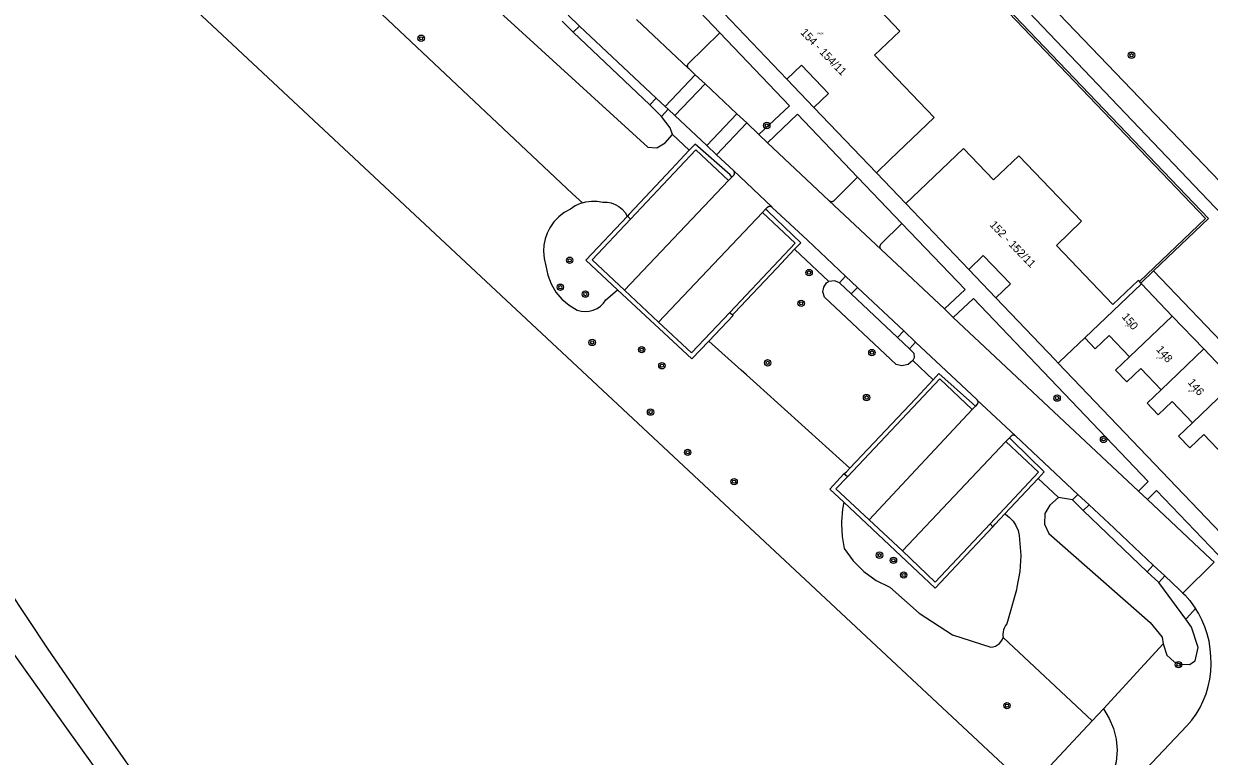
# Model space of a CAD drawing. Extents: x 132994 to 136000, y 393499 to 395512.
# Drawn here: x 133162.3 to 133310.5, y 394045 to 394136.6 of the extents above; entities that cross this region are included whole.
import ezdxf

# ---------------------------------------------------------------- set-up
doc = ezdxf.new("R2010")
doc.units = 0
for name, color, linetype in [('gg-anno-huisnummerreeks BGT', 7, 'Continuous'), ('gt-symb-boom', 7, 'Continuous'), ('gx-grn-maaiveld', 7, 'Continuous'), ('kenmerkpunt-x pandkandidaat', 7, 'Continuous')]:
    doc.layers.add(name, color=color, linetype=linetype)

# ---------------------------------------------------------------- blocks, each defined once
blk = doc.blocks.new('gt0-BOOM')
at = {"layer": 'gt-symb-boom'}
for radius in [0.4, 0.2]:
    blk.add_circle((0, 0), radius, dxfattribs=at)

msp = doc.modelspace()

# ---------------------------------------------------------------- linework, layer by layer
at = {"layer": 'gx-grn-maaiveld'}
for p, q in [((133258.59, 394168.91), (133334.45, 394089.2)), ((133262.83, 394168.02), (133333.02, 394094.71)), ((133271.81, 394135.71), (133263.96, 394143.93)), ((133249.33, 394135.5), (133243.77, 394141.31)), ((133231.79, 394136.33), (133230.35, 394137.69)), ((133245.38, 394131.07), (133238.91, 394137.15)), ((133249.83, 394137.94), (133257.7, 394129.71)), ((133230.97, 394135.56), (133229.63, 394136.92)), ((133231.79, 394136.33), (133230.97, 394135.56)), ((133230.97, 394135.56), (133240.58, 394126.49)), ((133242.49, 394126.27), (133246.24, 394130.25)), ((133246.24, 394130.25), (133247.47, 394129.1)), ((133261.08, 394126.16), (133257.7, 394129.71)), ((133243.7, 394125.13), (133247.47, 394129.1)), ((133247.47, 394129.1), (133251.44, 394125.36)), ((133240.58, 394126.49), (133241.37, 394127.32)), ((133241.37, 394127.32), (133242.49, 394126.27)), ((133240.58, 394126.49), (133242.02, 394125.03)), ((133242.02, 394125.03), (133242.85, 394125.93)), ((133242.85, 394125.93), (133242.49, 394126.27)), ((133242.85, 394125.93), (133243.7, 394125.13)), ((133247.68, 394121.39), (133251.44, 394125.36)), ((133251.44, 394125.36), (133252.67, 394124.21)), ((133268.89, 394117.99), (133261.08, 394126.16)), ((133247.68, 394121.39), (133243.7, 394125.13)), ((133248.9, 394120.24), (133252.67, 394124.21)), ((133252.67, 394124.21), (133254.19, 394122.78)), ((133276.1, 394124.89), (133270.6, 394119.63)), ((133243.41, 394122.76), (133245.49, 394120.81)), ((133254.19, 394122.78), (133255.28, 394121.75)), ((133248.9, 394120.24), (133247.68, 394121.39)), ((133251.01, 394118.26), (133248.9, 394120.24)), ((133270.6, 394119.63), (133268.89, 394117.99)), ((133294.53, 394111.92), (133286.7, 394120.12)), ((133251.01, 394118.26), (133255.84, 394113.69)), ((133272.57, 394114.14), (133268.89, 394117.99)), ((133250.4, 394117.02), (133237.39, 394103.31)), ((133250.81, 394117.44), (133250.4, 394117.02)), ((133274.28, 394115.78), (133272.57, 394114.14)), ((133255.03, 394113.43), (133254.64, 394113.04)), ((133269.47, 394108.39), (133262.95, 394114.51)), ((133280.43, 394105.91), (133272.57, 394114.14)), ((133237.76, 394112.55), (133238.15, 394112.19)), ((133254.64, 394113.04), (133241.65, 394099.33)), ((133258.66, 394108.42), (133262.94, 394104.4)), ((133277.39, 394100.96), (133269.47, 394108.39)), ((133264.28, 394104.23), (133265.03, 394105.07)), ((133265.03, 394105.07), (133266.53, 394103.65)), ((133280.43, 394105.91), (133283.81, 394102.37)), ((133298.42, 394101.51), (133301.59, 394104.53)), ((133301.74, 394104.38), (133301.59, 394104.53)), ((133303.52, 394105.74), (133301.91, 394104.2)), ((133329.81, 394078.18), (133303.52, 394105.74)), ((133237.39, 394103.31), (133241.65, 394099.33)), ((133264.28, 394104.23), (133265.72, 394102.85)), ((133265.72, 394102.85), (133266.53, 394103.65)), ((133266.53, 394103.65), (133272.31, 394098.21)), ((133294.91, 394097.34), (133301.99, 394104.11)), ((133301.91, 394104.2), (133301.74, 394104.38)), ((133301.99, 394104.11), (133301.91, 394104.2)), ((133301.99, 394104.11), (133305.85, 394100.07)), ((133271.52, 394097.41), (133265.72, 394102.85)), ((133283.81, 394102.37), (133291.21, 394094.62)), ((133250.58, 394100.54), (133250.88, 394100.24)), ((133278.49, 394099.91), (133277.39, 394100.96)), ((133305.85, 394100.07), (133300.51, 394094.98)), ((133305.85, 394100.07), (133309.78, 394095.96)), ((133301.64, 394078.17), (133278.49, 394099.91)), ((133271.52, 394097.41), (133272.31, 394098.21)), ((133273.02, 394095.98), (133271.52, 394097.41)), ((133273.78, 394096.83), (133272.31, 394098.21)), ((133273.78, 394096.83), (133273.02, 394095.98)), ((133309.78, 394095.96), (133304.45, 394090.87)), ((133313.72, 394091.84), (133309.78, 394095.96)), ((133273.45, 394094.51), (133275.98, 394092.12)), ((133291.21, 394094.62), (133291.61, 394094.2)), ((133315.35, 394069.33), (133291.61, 394094.2)), ((133313.72, 394091.84), (133308.39, 394086.75)), ((133280.85, 394088.38), (133267.96, 394074.62)), ((133281.25, 394088.81), (133280.85, 394088.38)), ((133281.44, 394089.62), (133286.28, 394085.09)), ((133272.15, 394070.72), (133285.07, 394084.41)), ((133285.07, 394084.41), (133285.5, 394084.86)), ((133265.25, 394079.96), (133264.83, 394080.36)), ((133291.64, 394077.39), (133289.09, 394079.78)), ((133293.4, 394077.12), (133294.06, 394077.79)), ((133295.45, 394076.49), (133294.06, 394077.79)), ((133302.74, 394077.14), (133301.64, 394078.17)), ((133293.4, 394077.12), (133291.64, 394077.39)), ((133293.4, 394077.12), (133294.73, 394075.77)), ((133294.73, 394075.77), (133295.45, 394076.49)), ((133302.71, 394068.11), (133294.73, 394075.77)), ((133267.96, 394074.62), (133272.15, 394070.72)), ((133283.09, 394074.09), (133283.45, 394073.75)), ((133302.71, 394068.11), (133303.48, 394068.94)), ((133303.48, 394068.94), (133304.92, 394067.59)), ((133307.19, 394065.44), (133311.08, 394069.3)), ((133304.16, 394066.77), (133302.71, 394068.11)), ((133304.16, 394066.77), (133304.92, 394067.59)), ((133307.54, 394062.18), (133304.16, 394066.77)), ((133307.66, 394062.31), (133308.77, 394063.51)), ((133307.54, 394062.18), (133307.66, 394062.31)), ((133295.84, 394049.46), (133284.73, 394059.89)), ((133304.72, 394059.11), (133297.25, 394050.97)), ((133295.84, 394049.46), (133297.25, 394050.97))]:
    msp.add_line(p, q, dxfattribs=at)
for points in [[(133248.96, 394159.63), (133257.24, 394167.51), (133310.02, 394112.29), (133301.74, 394104.38)], [(133303.52, 394105.74), (133310.37, 394112.29), (133257.24, 394167.86), (133250.19, 394161.15)], [(133192.44, 394151.82), (133193.67, 394150.52), (133195.95, 394148.37), (133196.02, 394148.3), (133197.71, 394146.71), (133230.91, 394115.37), (133232.14, 394114.21)], [(133175.67, 394146), (133177.02, 394144.73), (133287.89, 394041.06)], [(133223.73, 394141.27), (133223.21, 394141.16), (133222.39, 394140.84), (133221.74, 394139.85), (133221.54, 394138.91), (133222.29, 394137.66), (133240.33, 394121.2), (133241.44, 394121.1), (133242.49, 394121.72), (133243.41, 394122.76)], [(133231.79, 394136.33), (133240.67, 394127.98), (133241.37, 394127.32)], [(133271.81, 394135.71), (133268.65, 394132.69), (133276.1, 394124.89)], [(133245.38, 394131.07), (133245.37, 394131.09), (133245.35, 394131.12), (133245.33, 394131.15), (133245.31, 394131.19), (133245.3, 394131.22), (133245.29, 394131.26), (133245.29, 394131.29), (133245.28, 394131.33), (133245.28, 394131.37), (133245.29, 394131.4), (133245.29, 394131.44), (133245.3, 394131.48), (133245.32, 394131.51), (133245.33, 394131.54), (133245.35, 394131.58), (133245.37, 394131.61), (133245.39, 394131.64), (133245.42, 394131.66), (133249.33, 394135.5)], [(133254.19, 394122.78), (133258.01, 394126.35), (133249.33, 394135.5)], [(133261.08, 394126.16), (133262.91, 394127.9), (133259.52, 394131.45), (133257.7, 394129.71)], [(133245.38, 394131.07), (133245.39, 394131.06), (133245.41, 394131.03), (133245.43, 394131.02), (133246.24, 394130.25)], [(133255.28, 394121.75), (133259.03, 394125.3), (133266.54, 394117.42)], [(133243.41, 394122.76), (133243.11, 394123.62), (133242.02, 394125.03)], [(133245.49, 394120.81), (133244.9, 394120.18), (133243.28, 394118.45), (133237.99, 394112.8), (133237.76, 394112.55)], [(133250.4, 394117.02), (133246.33, 394120.84), (133238.15, 394112.19)], [(133250.81, 394117.44), (133250.59, 394117.71), (133246.22, 394121.58), (133245.49, 394120.81)], [(133262.95, 394114.51), (133262.92, 394114.54), (133255.28, 394121.75)], [(133274.28, 394115.78), (133279.78, 394121.03), (133283.53, 394117.1), (133286.7, 394120.12)], [(133251.01, 394118.26), (133251.03, 394118.23), (133251.05, 394118.2), (133251.07, 394118.17), (133251.09, 394118.13), (133251.1, 394118.1), (133251.11, 394118.06), (133251.12, 394118.02), (133251.12, 394117.98), (133251.12, 394117.95), (133251.12, 394117.91), (133251.12, 394117.86), (133251.11, 394117.83), (133251.09, 394117.79), (133251.08, 394117.75), (133251.06, 394117.71), (133251.04, 394117.68), (133251.01, 394117.65), (133250.98, 394117.62), (133250.81, 394117.44)], [(133262.95, 394114.51), (133262.99, 394114.49), (133263.02, 394114.46), (133263.07, 394114.44), (133263.11, 394114.42), (133263.15, 394114.41), (133263.2, 394114.4), (133263.24, 394114.39), (133263.29, 394114.39), (133263.33, 394114.4), (133263.38, 394114.4), (133263.42, 394114.42), (133263.46, 394114.43), (133263.5, 394114.45), (133263.54, 394114.47), (133263.58, 394114.5), (133263.61, 394114.53), (133263.64, 394114.56), (133266.54, 394117.42)], [(133266.54, 394117.42), (133266.55, 394117.41), (133272.05, 394111.65), (133272.06, 394111.64)], [(133232.14, 394114.21), (133231.89, 394114.14), (133231.7, 394114.05), (133231.24, 394113.84), (133230.65, 394113.44), (133229.88, 394113.02), (133229.19, 394112.48), (133228.58, 394111.84), (133228.08, 394111.12), (133227.74, 394110.43), (133227.49, 394109.71), (133227.33, 394108.95), (133227.28, 394108.19), (133227.36, 394107.26), (133227.58, 394106.35), (133227.81, 394105.2), (133228.22, 394104.1), (133228.82, 394103.08), (133229.57, 394102.18), (133230.47, 394101.42), (133231.48, 394100.82), (133231.98, 394100.69), (133232.49, 394100.65), (133233, 394100.69), (133233.5, 394100.82), (133233.97, 394101.04), (133234.39, 394101.33), (133234.76, 394101.69), (133235.06, 394102.11), (133236.49, 394103.31), (133236.54, 394103.35)], [(133232.14, 394114.21), (133232.57, 394114.34), (133233.28, 394114.43), (133233.99, 394114.42), (133234.69, 394114.3), (133235.22, 394114.3), (133235.75, 394114.21), (133236.25, 394114.03), (133236.71, 394113.77), (133237.12, 394113.43), (133237.47, 394113.03), (133237.75, 394112.57), (133237.76, 394112.55)], [(133255.84, 394113.69), (133255.81, 394113.71), (133255.77, 394113.73), (133255.74, 394113.74), (133255.7, 394113.76), (133255.67, 394113.77), (133255.63, 394113.78), (133255.59, 394113.78), (133255.55, 394113.78), (133255.52, 394113.78), (133255.48, 394113.77), (133255.44, 394113.76), (133255.4, 394113.75), (133255.37, 394113.73), (133255.33, 394113.71), (133255.3, 394113.69), (133255.27, 394113.66), (133255.24, 394113.64), (133255.03, 394113.43)], [(133258.66, 394108.42), (133259.43, 394109.23), (133255.31, 394113.19), (133255.03, 394113.43)], [(133265.03, 394105.07), (133260.27, 394109.55), (133255.87, 394113.66), (133255.84, 394113.69)], [(133237.76, 394112.55), (133232.58, 394107.05), (133236.54, 394103.35)], [(133237.39, 394103.31), (133233.35, 394107.1), (133238.15, 394112.19)], [(133254.64, 394113.04), (133258.74, 394109.2), (133250.58, 394100.54)], [(133294.53, 394111.92), (133291.37, 394108.9), (133298.42, 394101.51)], [(133269.47, 394108.39), (133269.44, 394108.43), (133269.42, 394108.46), (133269.39, 394108.5), (133269.38, 394108.54), (133269.36, 394108.58), (133269.35, 394108.62), (133269.34, 394108.66), (133269.33, 394108.7), (133269.33, 394108.74), (133269.33, 394108.79), (133269.34, 394108.83), (133269.35, 394108.87), (133269.36, 394108.91), (133269.38, 394108.95), (133269.4, 394108.99), (133269.42, 394109.03), (133269.45, 394109.06), (133269.48, 394109.09), (133272.06, 394111.64)], [(133277.39, 394100.96), (133279.96, 394103.39), (133272.06, 394111.64)], [(133258.66, 394108.42), (133256.44, 394106.08), (133251.15, 394100.5), (133250.88, 394100.24)], [(133280.43, 394105.91), (133282.24, 394107.64), (133285.62, 394104.1), (133283.81, 394102.37)], [(133264.28, 394104.23), (133263.78, 394104.45), (133263.67, 394104.5), (133262.94, 394104.4)], [(133247.94, 394096.95), (133245.81, 394094.71), (133236.54, 394103.35)], [(133273.45, 394094.51), (133272.85, 394094.03), (133272.08, 394093.84), (133271.37, 394094.01), (133262.4, 394102.45), (133262.19, 394103.1), (133262.3, 394103.68), (133262.63, 394104.21), (133262.9, 394104.39), (133262.94, 394104.4)], [(133301.64, 394078.17), (133302.83, 394079.38), (133281.02, 394102.29), (133278.49, 394099.91)], [(133250.58, 394100.54), (133245.77, 394095.47), (133241.65, 394099.33)], [(133250.88, 394100.24), (133250.97, 394100.15), (133247.94, 394096.95)], [(133291.61, 394094.2), (133291.82, 394094.4), (133294.91, 394097.34)], [(133294.91, 394097.34), (133296.21, 394095.99), (133297.95, 394097.66), (133300.51, 394094.98)], [(133265.58, 394081.05), (133252.65, 394092.71), (133251.99, 394093.3), (133247.94, 394096.95)], [(133273.02, 394095.98), (133273.54, 394095.43), (133273.61, 394094.84), (133273.45, 394094.51)], [(133273.78, 394096.83), (133281.42, 394089.64), (133281.44, 394089.62)], [(133300.51, 394094.98), (133298.77, 394093.31), (133300.17, 394091.85), (133301.91, 394093.52), (133304.45, 394090.87)], [(133281.25, 394088.81), (133280.89, 394089.16), (133276.7, 394092.89), (133275.98, 394092.12)], [(133280.85, 394088.38), (133276.79, 394092.22), (133265.25, 394079.96)], [(133265.58, 394081.05), (133273.79, 394089.79), (133275.98, 394092.12)], [(133308.39, 394086.75), (133305.85, 394089.4), (133304.11, 394087.73), (133302.7, 394089.2), (133304.45, 394090.87)], [(133281.44, 394089.62), (133281.47, 394089.59), (133281.49, 394089.55), (133281.51, 394089.52), (133281.52, 394089.49), (133281.54, 394089.45), (133281.55, 394089.42), (133281.55, 394089.38), (133281.56, 394089.34), (133281.56, 394089.3), (133281.55, 394089.26), (133281.55, 394089.22), (133281.54, 394089.18), (133281.52, 394089.15), (133281.51, 394089.11), (133281.49, 394089.07), (133281.46, 394089.04), (133281.44, 394089.01), (133281.25, 394088.81)], [(133308.39, 394086.75), (133306.65, 394085.08), (133308.05, 394083.61), (133309.79, 394085.28), (133312.33, 394082.62)], [(133285.07, 394084.41), (133289.14, 394080.57), (133283.09, 394074.09)], [(133286.28, 394085.09), (133286.24, 394085.11), (133286.21, 394085.13), (133286.17, 394085.15), (133286.14, 394085.16), (133286.1, 394085.17), (133286.06, 394085.18), (133286.02, 394085.18), (133285.98, 394085.18), (133285.94, 394085.17), (133285.9, 394085.17), (133285.86, 394085.16), (133285.82, 394085.14), (133285.79, 394085.12), (133285.75, 394085.1), (133285.72, 394085.08), (133285.69, 394085.05), (133285.66, 394085.02), (133285.5, 394084.86)], [(133285.5, 394084.86), (133285.84, 394084.53), (133289.85, 394080.59), (133289.09, 394079.78)], [(133294.06, 394077.79), (133286.31, 394085.06), (133286.28, 394085.09)], [(133264.83, 394080.36), (133265.16, 394080.61), (133265.58, 394081.05)], [(133264.83, 394080.36), (133263.07, 394078.44), (133264.81, 394076.81)], [(133267.96, 394074.62), (133263.82, 394078.47), (133265.25, 394079.96)], [(133289.09, 394079.78), (133286.92, 394077.46), (133284.95, 394075.36)], [(133302.74, 394077.14), (133303.89, 394078.28), (133312.51, 394069.26), (133321.21, 394060.2), (133320.5, 394059.54)], [(133264.81, 394076.81), (133264.64, 394075.95), (133264.51, 394074.36), (133264.5, 394074.1), (133264.5, 394074.07), (133264.59, 394072.54), (133264.85, 394071.03), (133265.96, 394069.49), (133267.31, 394068.15), (133268.86, 394067.04), (133270.56, 394066.2), (133274.24, 394062.92), (133278.38, 394060.24), (133283.2, 394058.68), (133283.49, 394058.73), (133283.76, 394058.83), (133284.02, 394058.97), (133284.25, 394059.15), (133284.45, 394059.37), (133284.61, 394059.62), (133284.73, 394059.89)], [(133283.45, 394073.75), (133276.24, 394066.08), (133264.81, 394076.81)], [(133291.64, 394077.39), (133290.54, 394076.45), (133289.92, 394075.38), (133289.88, 394074.07), (133290.45, 394072.88), (133303.08, 394061.77), (133304.6, 394059.94), (133304.72, 394059.11)], [(133303.48, 394068.94), (133298.72, 394073.42), (133298.58, 394073.55), (133295.45, 394076.49)], [(133311.08, 394069.3), (133310.67, 394069.67), (133302.74, 394077.14)], [(133283.45, 394073.75), (133283.73, 394074.05), (133284.95, 394075.36)], [(133284.95, 394075.36), (133284.96, 394075.35), (133285.02, 394075.32), (133285.53, 394074.91), (133285.97, 394074.43), (133286.32, 394073.88), (133286.58, 394073.28), (133286.73, 394072.65), (133286.92, 394070.14), (133286.8, 394068.14), (133286.45, 394066.17), (133286.39, 394065.87), (133285.19, 394061.62), (133285.02, 394061.39), (133284.87, 394061.14), (133284.77, 394060.87), (133284.71, 394060.59), (133284.68, 394060.3), (133284.7, 394060.09), (133284.73, 394059.89)], [(133272.15, 394070.72), (133276.23, 394066.82), (133283.09, 394074.09)], [(133217.39, 393967.68), (133217.35, 393967.71), (133215.32, 393969.5), (133216.17, 393970.93), (133216.54, 393971.79), (133216.7, 393972.4), (133214.42, 393978.09), (133211.46, 393983.9), (133208.75, 393988.35), (133206.08, 393992.26), (133201.19, 393998.9), (133199.19, 394001.77), (133195.69, 394007.21), (133193.05, 394011.42), (133186.53, 394021.59), (133178.55, 394033.45), (133167.69, 394048.61), (133153.53, 394068.47)], [(133307.19, 394065.44), (133306.89, 394065.73), (133306.75, 394065.87), (133304.92, 394067.59)], [(133160.27, 394066.11), (133165.34, 394058.45), (133170.74, 394050.56), (133181.38, 394035.34), (133189.56, 394023.3), (133196.05, 394013.29), (133198.74, 394008.96), (133202.09, 394003.81), (133204.17, 394000.82), (133209.09, 393994.25), (133208.9, 393994.15), (133211.66, 393990.26), (133214.63, 393985.75), (133218.02, 393979.89), (133220.46, 393975.5), (133222.7, 393977.32), (133224.29, 393975.59), (133222.9, 393973.71)], [(133307.19, 394065.44), (133307.43, 394065.21), (133308.05, 394064.51), (133308.61, 394063.75), (133308.77, 394063.51)], [(133250.63, 393988.69), (133291.47, 394031.81), (133294.54, 394034.96), (133307.69, 394048.84), (133308.29, 394049.56), (133308.84, 394050.33), (133309.32, 394051.14), (133309.73, 394051.99), (133310.08, 394052.87), (133310.35, 394053.78), (133310.55, 394054.7), (133310.67, 394055.64), (133310.72, 394056.59), (133310.69, 394057.53), (133310.61, 394058.48), (133310.46, 394059.42), (133310.23, 394060.34), (133309.93, 394061.24), (133309.56, 394062.12), (133309.12, 394062.95), (133308.77, 394063.51)], [(133304.72, 394059.11), (133305.18, 394057.68), (133306.08, 394056.86), (133306.96, 394056.58), (133307.99, 394056.51), (133308.7, 394056.98), (133309.11, 394058.63), (133308.27, 394061.18), (133307.54, 394062.18)], [(133297.25, 394050.97), (133297.98, 394049.79), (133298.52, 394048.52), (133298.84, 394047.18), (133298.95, 394045.8), (133298.83, 394044.36), (133298.48, 394042.97), (133297.9, 394041.65), (133297.11, 394040.44), (133294.18, 394037.06), (133290.91, 394034.01), (133287.35, 394031.31), (133283.53, 394028.99)], [(133287.89, 394041.06), (133288.18, 394041.28), (133295.84, 394049.46)]]:
    msp.add_lwpolyline(points, dxfattribs=at)

# ---------------------------------------------------------------- block references
at = {"layer": 'gt-symb-boom'}
for p in [(133211.99, 394134.8), (133300.76, 394132.68), (133255.18, 394123.9), (133230.55, 394107.05), (133260.47, 394105.51), (133229.39, 394103.68), (133232.51, 394102.82), (133259.48, 394101.67), (133233.36, 394096.78), (133239.55, 394095.88), (133268.32, 394095.51), (133242.08, 394093.87), (133255.29, 394094.23), (133267.65, 394089.89), (133291.46, 394089.82), (133240.66, 394088.07), (133297.27, 394084.66), (133245.3, 394083.04), (133251.1, 394079.37), (133269.27, 394070.19), (133271.01, 394069.54), (133272.29, 394067.71), (133306.63, 394056.5), (133285.2, 394051.37)]:
    msp.add_blockref('gt0-BOOM', p, dxfattribs=at)

# ---------------------------------------------------------------- texts
at = {"layer": 'gg-anno-huisnummerreeks BGT'}
for s, rotation, p in [('154 - 154/11', 314, (133259.33, 394135.45)), ('152 - 152/11', 314, (133282.97, 394111.42)), ('150', 310, (133299.49, 394099.96)), ('148', 310, (133303.79, 394095.87)), ('146', 310, (133307.73, 394091.75))]:
    msp.add_text(s, height=1, rotation=rotation, dxfattribs=at).set_placement(p)
at = {"layer": 'kenmerkpunt-x pandkandidaat'}
for p in [(133261.52, 394135.3), (133286.07, 394108.66), (133300.01, 394098.74), (133303.9, 394094.71), (133307.84, 394090.6)]:
    msp.add_text('PNDK', height=0.2, dxfattribs=at).set_placement(p)

doc.saveas('drawing.dxf')
